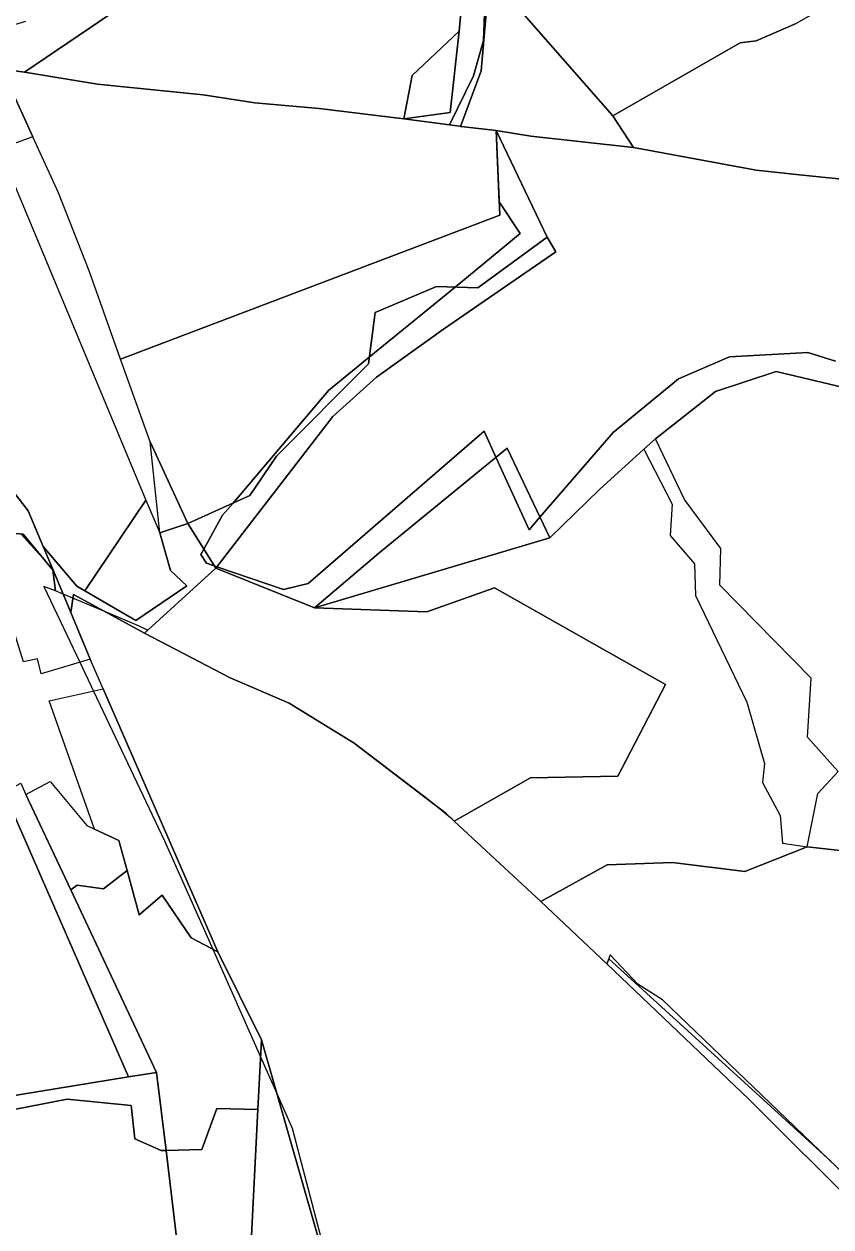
# Model space of a CAD drawing. Extents: x -477304 to -465429, y -1159113 to -1149210.
# Drawn here: x -475886.8 to -475609.1, y -1155265 to -1154850.9 of the extents above; entities that cross this region are included whole.
import ezdxf

# ---------------------------------------------------------------- set-up
doc = ezdxf.new("R2010")
doc.units = 0
for name, color, linetype in [('BPEJ_s', 7, 'Continuous'), ('PUPFL_s', 7, 'Continuous'), ('trav_porost_s', 7, 'Continuous')]:
    doc.layers.add(name, color=color, linetype=linetype)

msp = doc.modelspace()

# ---------------------------------------------------------------- linework, layer by layer
at = {"layer": 'BPEJ_s'}
for points in [[(-475719.65, -1154841.98), (-475684.1, -1154882.5), (-475640.33, -1154857.38), (-475634.86, -1154856.65), (-475621.07, -1154850.68)], [(-475621.07, -1154850.68), (-475634.86, -1154856.65), (-475640.33, -1154857.38), (-475684.1, -1154882.5), (-475719.65, -1154841.98)], [(-475727.5, -1154844.5), (-475729.5, -1154867), (-475736.57, -1154886.13), (-475734.45, -1154886.41), (-475724.36, -1154887.56), (-475723.27, -1154912.09), (-475716, -1154923), (-475738.48, -1154941.44), (-475741, -1154943.5), (-475768, -1154965.56), (-475782, -1154977), (-475815.02, -1155015.9), (-475818.5, -1155020), (-475824.97, -1155031.64), (-475826, -1155033.5), (-475824, -1155036.5), (-475821.39, -1155037.39), (-475820.49, -1155037.69), (-475797.5, -1155045.5), (-475789, -1155043.5), (-475728.5, -1154991), (-475724.39, -1155000.03), (-475713, -1155025), (-475709.27, -1155020.69), (-475684, -1154991.5), (-475661.5, -1154973), (-475644, -1154965.5), (-475617, -1154964), (-475607.5, -1154967)], [(-475716, -1154923), (-475723.27, -1154912.09), (-475724.36, -1154887.56), (-475734.45, -1154886.41), (-475736.57, -1154886.13), (-475729.5, -1154867), (-475727.5, -1154844.5)], [(-475607.5, -1154967), (-475617, -1154964), (-475644, -1154965.5), (-475661.5, -1154973), (-475684, -1154991.5), (-475709.27, -1155020.69), (-475713, -1155025), (-475724.39, -1155000.03), (-475728.5, -1154991), (-475789, -1155043.5), (-475797.5, -1155045.5), (-475820.49, -1155037.69), (-475821.39, -1155037.39), (-475824, -1155036.5), (-475826, -1155033.5), (-475824.97, -1155031.64), (-475818.5, -1155020), (-475815.02, -1155015.9), (-475782, -1154977), (-475768, -1154965.56), (-475741, -1154943.5), (-475738.48, -1154941.44), (-475716, -1154923)], [(-475608.97, -1155242.46), (-475685.57, -1155172.67), (-475686.18, -1155174.39), (-475708.9, -1155152.92), (-475738.83, -1155125.25), (-475739.44, -1155124.65), (-475747.63, -1155117.96), (-475773.23, -1155098.44), (-475795.54, -1155084.7), (-475815.92, -1155075.91), (-475845.39, -1155060.54), (-475844.33, -1155059.57), (-475847.5, -1155058), (-475858.78, -1155053.25), (-475870.02, -1155048.52), (-475873.39, -1155047.1), (-475876, -1155046), (-475876.95, -1155038.88), (-475876.99, -1155038.56), (-475877.01, -1155038.48), (-475880.35, -1155034.76), (-475887.79, -1155026.46)], [(-475887.79, -1155026.46), (-475880.35, -1155034.76), (-475877.01, -1155038.48), (-475876.99, -1155038.56), (-475876.95, -1155038.88), (-475876, -1155046), (-475880, -1155044.5), (-475867.62, -1155070.6), (-475862.91, -1155080.53), (-475838.5, -1155132), (-475821.9, -1155169.35), (-475805.43, -1155206.4), (-475799.84, -1155218.98), (-475794.5, -1155231), (-475774.83, -1155306.21)], [(-475608.97, -1155242.46), (-475685.57, -1155172.67), (-475686.18, -1155174.39), (-475708.9, -1155152.92), (-475738.83, -1155125.25), (-475739.44, -1155124.65), (-475747.63, -1155117.96), (-475773.23, -1155098.44), (-475795.54, -1155084.7), (-475815.92, -1155075.91), (-475845.39, -1155060.54), (-475844.33, -1155059.57), (-475847.5, -1155058), (-475858.78, -1155053.25), (-475870.02, -1155048.52), (-475873.39, -1155047.1), (-475876, -1155046), (-475880, -1155044.5), (-475867.62, -1155070.6), (-475862.91, -1155080.53), (-475838.5, -1155132), (-475821.9, -1155169.35), (-475805.43, -1155206.4), (-475799.84, -1155218.98), (-475794.5, -1155231), (-475774.83, -1155306.21)]]:
    msp.add_lwpolyline(points, dxfattribs=at)
at = {"layer": 'PUPFL_s'}
for points in [[(-475751.05, -1154776.76), (-475742.66, -1154773.84), (-475738.35, -1154790.52), (-475733.01, -1154803.72), (-475726, -1154811.88), (-475721.44, -1154827.57), (-475719.65, -1154841.98), (-475684.1, -1154882.5), (-475677, -1154893.46), (-475712.37, -1154889.51), (-475724.36, -1154887.56), (-475734.45, -1154886.41), (-475740.4, -1154885.63), (-475732.1, -1154868.76), (-475728.63, -1154856.63), (-475728.35, -1154847.44), (-475730, -1154833.8), (-475737.29, -1154809.63), (-475745.57, -1154795.22)], [(-475753.29, -1154868.66), (-475737.01, -1154853.35), (-475740.17, -1154881.36), (-475756.15, -1154883.56)], [(-475765.93, -1154950.22), (-475768.3, -1154967.82), (-475799.9, -1154999.7), (-475809.13, -1155013.25), (-475830.45, -1155022.84), (-475843.47, -1154994.7), (-475853.6, -1154966.29), (-475723.07, -1154916.72), (-475724.36, -1154887.56), (-475706.71, -1154924.22), (-475730.59, -1154941.68), (-475744.83, -1154941.24)], [(-475765.93, -1154950.22), (-475744.83, -1154941.24), (-475730.59, -1154941.68), (-475706.71, -1154924.22), (-475703.82, -1154929.29), (-475742.47, -1154955.99), (-475765.56, -1154972.45), (-475780.53, -1154986.01), (-475820.88, -1155038.2), (-475830.45, -1155022.84), (-475809.13, -1155013.25), (-475799.9, -1154999.7), (-475768.3, -1154967.82)], [(-475938.93, -1155056.96), (-475958.59, -1155059.45), (-475962.34, -1155045.4), (-475976.13, -1155035.89), (-475980.06, -1155013.89), (-475976.87, -1155004.29), (-475922.44, -1154970.67), (-475904.21, -1154994.23), (-475885.49, -1155018.42), (-475880.31, -1155030.69), (-475876.76, -1155039.11), (-475887.16, -1155026.52), (-475901.32, -1155025.2), (-475911.86, -1155033.33), (-475911.26, -1155044.22), (-475919.79, -1155035.9), (-475929.75, -1155041.85)], [(-475843.47, -1154994.7), (-475830.45, -1155022.84), (-475840.12, -1155026.02)], [(-475705.89, -1155027.79), (-475786.81, -1155051.91), (-475764.74, -1155032.99), (-475720.57, -1154996.91)], [(-475844.94, -1155014.83), (-475840.12, -1155026.02), (-475836.49, -1155039.03), (-475830.8, -1155044.25), (-475848.4, -1155056.27), (-475865.9, -1155046.05)], [(-475865.9, -1155046.05), (-475848.4, -1155056.27), (-475830.8, -1155044.25), (-475836.49, -1155039.03), (-475840.12, -1155026.02), (-475830.45, -1155022.84), (-475820.88, -1155038.2), (-475845.39, -1155060.54), (-475869.84, -1155047.23), (-475870.72, -1155053.41), (-475876.76, -1155039.11), (-475880.31, -1155030.69), (-475868.65, -1155044.44)], [(-475887.16, -1155026.52), (-475876.76, -1155039.11), (-475870.72, -1155053.41), (-475864.05, -1155069.53), (-475880.91, -1155074.57), (-475882.25, -1155069.41), (-475887.01, -1155070.47), (-475901.32, -1155025.2)], [(-475878.22, -1155083.91), (-475859.57, -1155079.79), (-475820.09, -1155170.31), (-475829.34, -1155165.39), (-475839.32, -1155150.71), (-475847.24, -1155157.58), (-475851.4, -1155142.24), (-475854.19, -1155131.97), (-475862.61, -1155128.03)], [(-475868.62, -1155147.26), (-475859.49, -1155148.62), (-475851.4, -1155142.24), (-475847.24, -1155157.58), (-475839.32, -1155150.71), (-475829.34, -1155165.39), (-475820.09, -1155170.31), (-475805.13, -1155200.53), (-475806.36, -1155224.53), (-475820.54, -1155224.2), (-475825.61, -1155238.35), (-475837.96, -1155238.64), (-475841.2, -1155211.74), (-475870.76, -1155148.91)], [(-475812.73, -1155271.79), (-475808.7, -1155270.36), (-475806.36, -1155224.53), (-475805.13, -1155200.53), (-475754.09, -1155378.59), (-475808.87, -1155378.3), (-475817.43, -1155331.36), (-475832, -1155338.71), (-475832.92, -1155325.82), (-475817.8, -1155325.08)]]:
    msp.add_lwpolyline(points, close=True, dxfattribs=at)
for points in [[(-475823.46, -1154824.53), (-475886.69, -1154867.51), (-475894.38, -1154866.48), (-475904.83, -1154855.44), (-475886.23, -1154849.97)], [(-475728.35, -1154847.44), (-475728.63, -1154856.63), (-475732.1, -1154868.76), (-475740.4, -1154885.63), (-475756.15, -1154883.56), (-475740.17, -1154881.36), (-475737.01, -1154853.35), (-475735.96, -1154840.54)], [(-475365.29, -1154841.42), (-475349.58, -1154867.17), (-475327.41, -1154924.36), (-475322.92, -1154937.38), (-475320.81, -1154943.71), (-475334.43, -1154942.14), (-475364.61, -1154940.34), (-475373.41, -1154938.51), (-475399.28, -1154933.58), (-475415.69, -1154929.17), (-475427.42, -1154926.46), (-475432.74, -1154925.83), (-475492.39, -1154919.9), (-475502.82, -1154918.26), (-475525.66, -1154915.41), (-475572.7, -1154907.65), (-475619.85, -1154902.87), (-475634.82, -1154901.17), (-475677, -1154893.46), (-475684.1, -1154882.5), (-475640.33, -1154857.38), (-475634.86, -1154856.65), (-475621.07, -1154850.68)], [(-475515.82, -1154997.14), (-475627.94, -1154970.47), (-475648.79, -1154977.39), (-475669.45, -1154993.64), (-475673.45, -1154997.28), (-475688.7, -1155011.14), (-475705.89, -1155027.79), (-475720.57, -1154996.91), (-475764.74, -1155032.99), (-475786.81, -1155051.91), (-475820.88, -1155038.2), (-475780.53, -1154986.01), (-475765.56, -1154972.45), (-475742.47, -1154955.99), (-475703.82, -1154929.29), (-475706.71, -1154924.22), (-475724.36, -1154887.56), (-475712.37, -1154889.51), (-475677, -1154893.46), (-475634.82, -1154901.17), (-475619.85, -1154902.87), (-475572.7, -1154907.65)], [(-475754.09, -1155378.59), (-475805.13, -1155200.53), (-475820.09, -1155170.31), (-475859.57, -1155079.79), (-475864.05, -1155069.53), (-475870.72, -1155053.41), (-475869.84, -1155047.23), (-475845.39, -1155060.54), (-475815.92, -1155075.91), (-475795.54, -1155084.7), (-475773.23, -1155098.44), (-475741.52, -1155122.62), (-475738.83, -1155125.25), (-475708.9, -1155152.92), (-475686.18, -1155174.39), (-475637.39, -1155220.94), (-475598.51, -1155259.66)]]:
    msp.add_lwpolyline(points, dxfattribs=at)
at = {"layer": 'trav_porost_s'}
for points in [[(-475694.3, -1154759.7), (-475671.25, -1154749.19), (-475628.72, -1154721.46), (-475627.32, -1154720.53), (-475614.3, -1154738.83), (-475606.34, -1154752.73), (-475600.65, -1154765), (-475586.02, -1154798.66), (-475572.75, -1154823.19), (-475621.07, -1154850.68), (-475634.86, -1154856.65), (-475640.33, -1154857.38), (-475684.1, -1154882.5), (-475719.65, -1154841.98), (-475721.44, -1154827.57), (-475726, -1154811.88), (-475733.01, -1154803.72), (-475738.35, -1154790.52), (-475742.66, -1154773.84), (-475714.08, -1154767.75)], [(-475861.54, -1154871.59), (-475886.69, -1154867.51), (-475823.46, -1154824.53), (-475793.75, -1154806.05), (-475780.06, -1154820.57), (-475750.73, -1154801.86), (-475740.56, -1154825.57), (-475735.96, -1154840.54), (-475737.01, -1154853.35), (-475753.29, -1154868.66), (-475756.15, -1154883.56), (-475785.22, -1154879.98), (-475807.4, -1154878.07), (-475825.14, -1154875.3)], [(-475724.36, -1154887.56), (-475723.07, -1154916.72), (-475853.6, -1154966.29), (-475864.44, -1154935.9), (-475875.02, -1154909.04), (-475883.78, -1154889.76), (-475891.93, -1154871.86), (-475894.38, -1154866.48), (-475886.69, -1154867.51), (-475861.54, -1154871.59), (-475825.14, -1154875.3), (-475807.4, -1154878.07), (-475785.22, -1154879.98), (-475756.15, -1154883.56), (-475740.4, -1154885.63), (-475734.45, -1154886.41)], [(-475942.57, -1154911.23), (-475943.82, -1154911.98), (-475945.05, -1154906.93), (-475947.39, -1154897.37), (-475912.69, -1154880.66), (-475891.93, -1154871.86), (-475883.78, -1154889.76), (-475895.45, -1154893.83), (-475844.94, -1155014.83), (-475865.9, -1155046.05), (-475868.65, -1155044.44), (-475880.31, -1155030.69), (-475885.49, -1155018.42), (-475904.21, -1154994.23), (-475916.26, -1154975.16), (-475919.63, -1154956.55), (-475930.54, -1154939.8), (-475934.73, -1154926.22), (-475940.62, -1154916.99)], [(-475515.82, -1154997.14), (-475496.96, -1155022.49), (-475483.7, -1155034.6), (-475471.27, -1155049.9), (-475489.8, -1155052.33), (-475527.5, -1155065.31), (-475534.71, -1155068.97), (-475539.83, -1155068.22), (-475546.61, -1155087.08), (-475543.12, -1155105.63), (-475536.44, -1155106.44), (-475532.94, -1155142.84), (-475540.16, -1155142.75), (-475617.23, -1155134.17), (-475613.57, -1155115.74), (-475606.59, -1155108.17), (-475617.15, -1155096.43), (-475615.89, -1155076.06), (-475647.34, -1155044.02), (-475646.93, -1155031.46), (-475659.51, -1155014.57), (-475669.45, -1154993.64), (-475648.79, -1154977.39), (-475627.94, -1154970.47)], [(-475705.89, -1155027.79), (-475688.7, -1155011.14), (-475673.45, -1154997.28), (-475663.7, -1155016.16), (-475664.41, -1155027.01), (-475656, -1155036.69), (-475655.71, -1155047.61), (-475637.97, -1155084.34), (-475631.89, -1155105.4), (-475632.64, -1155112), (-475626.59, -1155123.34), (-475625.75, -1155132.88), (-475617.23, -1155134.17), (-475638.69, -1155142.62), (-475663.57, -1155139.47), (-475686.09, -1155140.36), (-475708.9, -1155152.92), (-475738.83, -1155125.25), (-475712.54, -1155110.38), (-475682.38, -1155109.79), (-475665.98, -1155078.28), (-475724.84, -1155045), (-475748.14, -1155053.23), (-475786.81, -1155051.91)], [(-475820.88, -1155038.2), (-475786.81, -1155051.91), (-475748.14, -1155053.23), (-475724.84, -1155045), (-475665.98, -1155078.28), (-475682.38, -1155109.79), (-475712.54, -1155110.38), (-475738.83, -1155125.25), (-475741.52, -1155122.62), (-475773.23, -1155098.44), (-475795.54, -1155084.7), (-475815.92, -1155075.91), (-475845.39, -1155060.54)], [(-475854.19, -1155131.97), (-475851.4, -1155142.24), (-475859.49, -1155148.62), (-475868.62, -1155147.26), (-475870.76, -1155148.91), (-475886.18, -1155116.14), (-475877.83, -1155111.62), (-475865.26, -1155126.79), (-475862.61, -1155128.03)], [(-475850.92, -1155213.32), (-475900.78, -1155221.4), (-475933.63, -1155138.06), (-475918.43, -1155129.43), (-475898.75, -1155118.26), (-475893.64, -1155115.36)], [(-475841.2, -1155211.74), (-475850.92, -1155213.32), (-475893.64, -1155115.36), (-475888.01, -1155112.16), (-475886.18, -1155116.14), (-475870.76, -1155148.91)], [(-475890.91, -1155296.37), (-475923.86, -1155237.26), (-475934.04, -1155198.3), (-475951.59, -1155158.3), (-475945.98, -1155156.03), (-475944.8, -1155158.96), (-475936.82, -1155155.75), (-475941.41, -1155144.36), (-475933.63, -1155138.06), (-475900.78, -1155221.4), (-475850.92, -1155213.32), (-475841.2, -1155211.74), (-475837.96, -1155238.64), (-475839.66, -1155238.68), (-475848.71, -1155234.65), (-475850.03, -1155223.16), (-475871.99, -1155220.92), (-475898.58, -1155226.19), (-475892.46, -1155259.52)], [(-475898.58, -1155226.19), (-475871.99, -1155220.92), (-475850.03, -1155223.16), (-475848.71, -1155234.65), (-475839.66, -1155238.68), (-475837.96, -1155238.64), (-475832.27, -1155285.93), (-475857.9, -1155290.49), (-475890.91, -1155296.37), (-475892.46, -1155259.52)], [(-475806.36, -1155224.53), (-475808.7, -1155270.36), (-475812.73, -1155271.79), (-475817.8, -1155325.08), (-475832.92, -1155325.82), (-475832.27, -1155285.93), (-475837.96, -1155238.64), (-475825.61, -1155238.35), (-475820.54, -1155224.2)]]:
    msp.add_lwpolyline(points, close=True, dxfattribs=at)
msp.add_lwpolyline([(-475592.88, -1155257.89), (-475667, -1155186.81), (-475675.57, -1155181.44), (-475685.08, -1155171.31), (-475686.18, -1155174.39), (-475708.9, -1155152.92), (-475686.09, -1155140.36), (-475663.57, -1155139.47), (-475638.69, -1155142.62), (-475617.23, -1155134.17), (-475540.16, -1155142.75)], dxfattribs=at)

doc.saveas('drawing.dxf')
